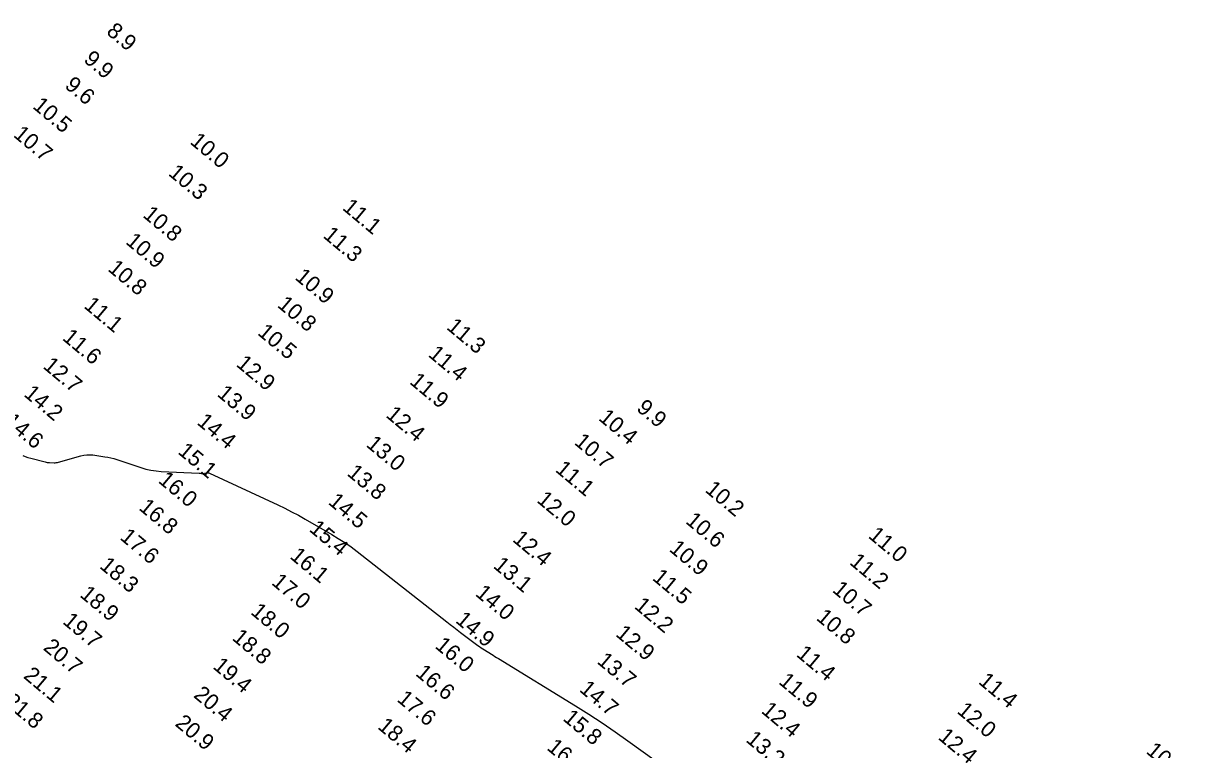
# Model space of a CAD drawing. Extents: x 988130 to 1132882, y 654656 to 841453.
# Drawn here: x 1079464.6 to 1079831.2, y 720491.1 to 720720.4 of the extents above; entities that cross this region are included whole.
import ezdxf

# ---------------------------------------------------------------- set-up
doc = ezdxf.new("R2010")
doc.units = 0
doc.layers.add('V-TOPO-MAJR', color=7, linetype='Continuous')
doc.layers.add('V-TOPO-SOUN', color=7, linetype='Continuous')

msp = doc.modelspace()

# ---------------------------------------------------------------- linework, layer by layer
at = {"layer": 'V-TOPO-MAJR'}
msp.add_lwpolyline([(1079464.45, 720584), (1079465.26, 720583.63), (1079466.1, 720583.32), (1079466.96, 720583.07), (1079471.49, 720581.92), (1079471.84, 720581.84), (1079472.19, 720581.78), (1079472.54, 720581.74), (1079472.9, 720581.73), (1079474.32, 720581.7), (1079474.68, 720581.7), (1079475.03, 720581.73), (1079475.38, 720581.79), (1079475.72, 720581.88), (1079482.75, 720583.88), (1079483.69, 720584.09), (1079484.64, 720584.21), (1079485.59, 720584.22), (1079486.54, 720584.14), (1079490.39, 720583.59), (1079491.35, 720583.43), (1079492.29, 720583.23), (1079493.23, 720582.98), (1079494.15, 720582.7), (1079501.73, 720580.15), (1079503.3, 720579.68), (1079504.91, 720579.32), (1079506.53, 720579.08), (1079508.17, 720578.95), (1079520.12, 720578.41), (1079520.21, 720578.41), (1079520.31, 720578.4), (1079520.4, 720578.39), (1079520.49, 720578.38), (1079520.86, 720578.33), (1079520.95, 720578.32), (1079521.04, 720578.32), (1079521.13, 720578.32), (1079521.22, 720578.33), (1079522.46, 720578.53), (1079522.7, 720578.55), (1079522.93, 720578.53), (1079523.16, 720578.49), (1079523.38, 720578.4), (1079544.94, 720568.36), (1079547.13, 720567.31), (1079549.3, 720566.22), (1079551.44, 720565.08), (1079553.55, 720563.89), (1079561.97, 720559.05), (1079564.05, 720557.8), (1079566.08, 720556.48), (1079568.07, 720555.09), (1079570, 720553.63), (1079598.34, 720531.44), (1079599.41, 720530.61), (1079600.48, 720529.78), (1079601.55, 720528.96), (1079602.63, 720528.15), (1079608.1, 720524.05), (1079608.61, 720523.67), (1079609.14, 720523.3), (1079609.67, 720522.95), (1079610.21, 720522.6), (1079612.39, 720521.25), (1079612.93, 720520.91), (1079613.48, 720520.57), (1079614.02, 720520.24), (1079614.57, 720519.9), (1079638.91, 720504.95), (1079643.12, 720502.31), (1079647.29, 720499.59), (1079651.4, 720496.8), (1079655.47, 720493.93), (1079677.44, 720478.14)], dxfattribs=at)

# ---------------------------------------------------------------- texts
at = {"layer": 'V-TOPO-SOUN'}
for s, p in [('8.9', (1079490.58, 720717.26)), ('9.9', (1079483.39, 720708.45)), ('9.6', (1079477.43, 720700.26)), ('10.5 ', (1079467.31, 720693.8)), ('10.7 ', (1079461.23, 720684.8)), ('10.0 ', (1079516.97, 720682.6)), ('10.3 ', (1079510.15, 720672.62)), ('11.1 ', (1079565.08, 720661.77)), ('10.8 ', (1079502.08, 720659.46)), ('11.3 ', (1079558.98, 720652.97)), ('10.9 ', (1079496.67, 720651.03)), ('10.8 ', (1079491.03, 720642.49)), ('10.9 ', (1079550.1, 720639.78)), ('11.1 ', (1079483.48, 720630.8)), ('10.8 ', (1079544.53, 720631.06)), ('11.3 ', (1079597.94, 720624.08)), ('11.6 ', (1079476.68, 720620.69)), ('10.5 ', (1079538.29, 720622.32)), ('12.9 ', (1079531.53, 720612.39)), ('11.4 ', (1079592.15, 720615.46)), ('12.7 ', (1079470.56, 720611.75)), ('11.9 ', (1079586.27, 720606.86)), ('14.2 ', (1079464.51, 720602.94)), ('13.9 ', (1079525.52, 720602.96)), ('9.9', (1079657.89, 720598.39)), ('14.6 ', (1079458.38, 720594.09)), ('14.4 ', (1079519.16, 720594.05)), ('12.4 ', (1079578.78, 720596.33)), ('10.4 ', (1079645.92, 720595.37)), ('13.0 ', (1079572.56, 720587.02)), ('10.7 ', (1079638.25, 720587.74)), ('15.1 ', (1079513.14, 720584.78)), ('16.0 ', (1079506.95, 720575.66)), ('13.8 ', (1079566.54, 720577.93)), ('11.1 ', (1079632.28, 720579.11)), ('10.2 ', (1079679.54, 720572.72)), ('14.5 ', (1079560.58, 720568.88)), ('12.0 ', (1079626.41, 720569.48)), ('16.8 ', (1079500.82, 720567.09)), ('10.6 ', (1079673.39, 720562.83)), ('17.6 ', (1079494.86, 720557.73)), ('15.4 ', (1079554.57, 720560.32)), ('11.0 ', (1079731.05, 720558.23)), ('12.4 ', (1079618.77, 720557.09)), ('10.9 ', (1079668.21, 720554.02)), ('16.1 ', (1079548.51, 720551.72)), ('18.3 ', (1079488.42, 720548.68)), ('13.1 ', (1079612.68, 720548.74)), ('11.2 ', (1079725.12, 720549.88)), ('17.0 ', (1079542.69, 720543.51)), ('11.5 ', (1079662.89, 720544.94)), ('18.9 ', (1079482.19, 720539.63)), ('14.0 ', (1079607.02, 720539.96)), ('10.7 ', (1079719.72, 720541.14)), ('12.2 ', (1079657.19, 720535.99)), ('18.0 ', (1079536.12, 720534.17)), ('10.8 ', (1079714.63, 720532.32)), ('19.7 ', (1079476.78, 720531.16)), ('14.9 ', (1079600.77, 720531.51)), ('18.8 ', (1079530.27, 720526)), ('12.9 ', (1079651.29, 720527.23)), ('20.7 ', (1079470.65, 720522.89)), ('16.0 ', (1079594.29, 720523.46)), ('11.4 ', (1079708.34, 720520.82)), ('19.4 ', (1079524.17, 720517)), ('13.7 ', (1079645.44, 720518.6)), ('21.1 ', (1079464.41, 720513.97)), ('16.6 ', (1079588.16, 720514.77)), ('14.7 ', (1079639.86, 720509.74)), ('11.9 ', (1079702.76, 720512.16)), ('11.4 ', (1079765.81, 720512.21)), ('21.8 ', (1079458.31, 720505.71)), ('20.4 ', (1079518.09, 720507.91)), ('17.6 ', (1079582.3, 720506.61)), ('12.4 ', (1079697.27, 720502.99)), ('12.0 ', (1079759.05, 720502.9)), ('20.9 ', (1079512.25, 720498.92)), ('15.8 ', (1079634.68, 720500.58)), ('18.4 ', (1079576.19, 720498)), ('16.9 ', (1079629.61, 720491.34)), ('13.2 ', (1079692.42, 720493.85)), ('12.4 ', (1079753.07, 720494.67)), ('10.2 ', (1079818.75, 720490.21))]:
    msp.add_text(s, height=5, rotation=320, dxfattribs=at).set_placement(p)

doc.saveas('drawing.dxf')
